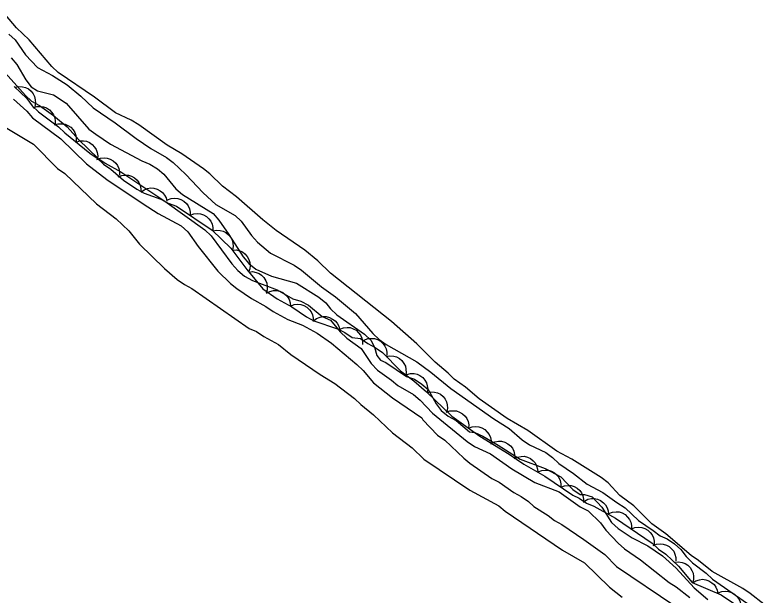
# Model space of a CAD drawing. Extents: x 336540 to 340074, y 5572036 to 5573747.
# Drawn here: x 338546.2 to 338628.2, y 5573048.2 to 5573111.7 of the extents above; entities that cross this region are included whole.
import ezdxf

# ---------------------------------------------------------------- set-up
doc = ezdxf.new("R2010")
doc.units = 0
for name, color, linetype in [('Niveau 1', 7, 'Continuous'), ('Niveau 2', 7, 'Continuous'), ('Niveau 4', 7, 'Continuous'), ('Niveau 44', 7, 'Continuous')]:
    doc.layers.add(name, color=color, linetype=linetype)

msp = doc.modelspace()

# ---------------------------------------------------------------- linework, layer by layer
at = {"layer": 'Niveau 1'}
msp.add_lwpolyline([(338545.15, 5573099.45), (338548.24, 5573097.59), (338550.88, 5573094.93), (338551.68, 5573094.38), (338555.13, 5573091.06), (338557.31, 5573089.41), (338558.69, 5573088.08), (338559.84, 5573086.63), (338562.6, 5573083.98), (338563.98, 5573082.76), (338564.78, 5573082.21), (338565.58, 5573081.78), (338571.87, 5573077.38), (338572.67, 5573077.06), (338573.47, 5573076.51), (338575.06, 5573075.64), (338576.44, 5573074.54), (338579.64, 5573072.35), (338581.24, 5573071.36), (338583.41, 5573069.71), (338584.1, 5573069.05), (338585.48, 5573067.95), (338587.55, 5573065.95), (338589.72, 5573064.3), (338590.99, 5573063.09), (338596.01, 5573059.69), (338599.21, 5573057.95), (338599.9, 5573057.39), (338606.18, 5573053.12), (338608.58, 5573051.7), (338611.33, 5573049.04), (338612.71, 5573047.94)], dxfattribs=at)
at = {"layer": 'Niveau 2'}
for points in [[(338545.55, 5573109.62), (338546.24, 5573109.01), (338547.35, 5573107.38), (338548.68, 5573105.99), (338550.34, 5573105.12), (338551.94, 5573104.08), (338553.44, 5573102.86), (338554.77, 5573101.58), (338557.18, 5573099.93), (338559.47, 5573098.22), (338561.08, 5573097.12), (338562.8, 5573096.13), (338563.55, 5573095.58), (338564.93, 5573094.25), (338566.83, 5573092.24), (338568.22, 5573090.97), (338570.34, 5573089.76)], [(338545.79, 5573107.04), (338546.42, 5573106.32), (338547.42, 5573104.64), (338548, 5573103.85), (338548.68, 5573103.42), (338550.45, 5573103), (338551.82, 5573102.06), (338554.31, 5573099.22), (338555.06, 5573098.67), (338556.66, 5573097.57), (338560.09, 5573095.77), (338561, 5573095.4), (338561.81, 5573094.9)], [(338544.17, 5573106.47), (338547.35, 5573102.91), (338548.04, 5573102.3), (338548.9, 5573101.81), (338550.44, 5573100.71), (338551.94, 5573099.49), (338553.21, 5573098.05), (338555.28, 5573096.05), (338556.08, 5573095.5), (338557.8, 5573094.57), (338562.61, 5573091.33), (338567.02, 5573088.2), (338567.71, 5573087.53), (338569.97, 5573084.46), (338570.61, 5573083.74), (338571.35, 5573083.13), (338572.21, 5573082.64), (338574.94, 5573081.62), (338576.66, 5573080.64), (338577.51, 5573080.37), (338578.37, 5573079.94), (338579.86, 5573078.72), (338580.77, 5573078.29), (338581.82, 5573077.01), (338582.56, 5573076.34), (338584.11, 5573075.19), (338585.21, 5573073.57), (338585.9, 5573072.84), (338587.45, 5573071.74), (338588.14, 5573071.14), (338589.86, 5573070.15), (338590.6, 5573069.54), (338591.93, 5573068.1), (338595.72, 5573065.01), (338596.52, 5573064.46), (338598.29, 5573063.65), (338600.63, 5573062), (338603.15, 5573060.52), (338605.82, 5573059.5), (338608.12, 5573057.85), (338608.97, 5573057.42), (338610.35, 5573056.09), (338610.93, 5573055.31), (338612.26, 5573053.86), (338612.95, 5573053.25), (338614.72, 5573052.05), (338617.87, 5573049.56), (338618.62, 5573049.07), (338620.11, 5573047.91)], [(338546.07, 5573102.52), (338547.51, 5573101.19), (338548.14, 5573100.47), (338551.24, 5573098.16), (338554.06, 5573095.44), (338556.29, 5573093.73), (338560.24, 5573091.04), (338561.9, 5573090), (338564.41, 5573088.64), (338565.16, 5573087.98), (338566.26, 5573086.36), (338568.43, 5573083.66), (338569.81, 5573082.33), (338570.5, 5573081.77), (338572.1, 5573080.68), (338573.7, 5573079.8), (338574.5, 5573079.26), (338576.1, 5573078.38), (338577.69, 5573077.74), (338579.29, 5573076.87), (338580.89, 5573075.77), (338583.65, 5573073.45), (338584.34, 5573072.78), (338585.49, 5573071.45), (338587.55, 5573069.8), (338590.76, 5573067.6), (338590.87, 5573067.38), (338592.49, 5573065.71), (338593.29, 5573065.16), (338595.36, 5573063.17), (338596.04, 5573062.62), (338598.45, 5573060.97), (338599.25, 5573060.54), (338600.85, 5573059.44), (338601.65, 5573059), (338602.45, 5573058.45), (338603.02, 5573057.9), (338604.62, 5573056.91), (338605.31, 5573056.36), (338606.11, 5573055.93), (338608.51, 5573054.28), (338610.8, 5573052.63), (338612.07, 5573051.3), (338618.47, 5573047.02)], [(338561.81, 5573094.9), (338562.5, 5573094.29), (338563.83, 5573092.68), (338564.57, 5573092.07), (338567.9, 5573089.98), (338568.53, 5573089.26), (338569.63, 5573087.69), (338571.21, 5573085.23), (338571.84, 5573084.51), (338572.59, 5573083.9), (338574.3, 5573083.14), (338577.03, 5573082.35), (338579.5, 5573080.81), (338580.24, 5573080.21), (338580.76, 5573079.54), (338581.45, 5573078.87), (338584.49, 5573076.78), (338585.18, 5573076.12), (338585.59, 5573075.33), (338585.84, 5573074.43), (338586.24, 5573073.93), (338586.81, 5573073.65), (338589.1, 5573072.12), (338589.96, 5573071.85), (338590.76, 5573071.3), (338591.45, 5573070.69), (338592.33, 5573069.12), (338592.9, 5573068.4), (338593.65, 5573067.79), (338594.51, 5573067.3), (338596, 5573066.08), (338596.57, 5573065.98), (338597.43, 5573065.6), (338599.14, 5573064.62), (338601.55, 5573063.08), (338604.28, 5573062.06), (338606, 5573061.14), (338607.32, 5573059.75), (338608.12, 5573059.2), (338608.58, 5573059.21), (338609.43, 5573058.94), (338610.47, 5573057.83), (338611.52, 5573056.15), (338612.26, 5573055.49), (338613.81, 5573054.44), (338615.52, 5573053.57), (338617.13, 5573052.47), (338618.62, 5573051.15), (338620.58, 5573048.98), (338622.08, 5573047.71)], [(338570.34, 5573089.76), (338570.97, 5573089.15), (338572.13, 5573087.59), (338572.77, 5573086.86), (338574.21, 5573085.64), (338576.78, 5573084.34), (338577.58, 5573083.79), (338579.77, 5573081.96), (338581.32, 5573080.86), (338583.5, 5573079.03), (338585.41, 5573076.86), (338586.1, 5573076.19), (338586.85, 5573075.64), (338590.23, 5573073.73), (338591.77, 5573072.62), (338593.96, 5573070.8), (338598.66, 5573067.49), (338600.33, 5573066.45), (338601.76, 5573065.18), (338602.57, 5573064.63), (338604.34, 5573063.81), (338605.08, 5573063.26), (338605.77, 5573062.6), (338607.38, 5573061.49), (338608.87, 5573060.34), (338610.59, 5573059.41), (338612.14, 5573058.31), (338613.05, 5573057.76), (338614.49, 5573056.37), (338616.1, 5573055.27), (338616.85, 5573054.66), (338617.65, 5573054.34), (338618.45, 5573053.79), (338619.14, 5573053.18), (338619.72, 5573052.4), (338620.41, 5573051.73), (338621.9, 5573050.57), (338622.59, 5573049.91), (338628.1, 5573046.11)]]:
    msp.add_lwpolyline(points, dxfattribs=at)
at = {"layer": 'Niveau 4'}
for points in [[(338622.56, 5573050.75), (338621.06, 5573051.97), (338620.26, 5573052.52), (338617.5, 5573054.9), (338615.95, 5573056), (338613.99, 5573057.95), (338612.44, 5573059.11), (338611.16, 5573060.5), (338610.42, 5573061.05), (338607.21, 5573063.08), (338605.55, 5573063.96), (338602.39, 5573066.22), (338600.1, 5573067.53), (338597.06, 5573069.68), (338595.56, 5573070.95), (338594.3, 5573071.83), (338593.67, 5573072.5), (338592.23, 5573073.72), (338590.21, 5573075.72), (338587.44, 5573078.16), (338580.77, 5573083.47), (338579.39, 5573084.8), (338577.95, 5573085.97), (338574.8, 5573088.11), (338573.36, 5573089.28), (338570.48, 5573091.83), (338568.93, 5573092.99), (338567.54, 5573094.32), (338566.85, 5573094.87), (338564.5, 5573096.53), (338562.89, 5573097.46), (338559.79, 5573099.72), (338558.93, 5573100.22), (338557.22, 5573101.03), (338554.92, 5573102.74), (338550.96, 5573105.44), (338550.26, 5573106.11), (338547.77, 5573109.01), (338546.39, 5573110.34), (338545.17, 5573111.74)], [(338628.23, 5573047.19), (338626.73, 5573048.35), (338625.93, 5573048.9), (338622.56, 5573050.75)]]:
    msp.add_lwpolyline(points, dxfattribs=at)
at = {"layer": 'Niveau 44'}
for points in [[(338546.14, 5573103.91), (338546.83, 5573103.25), (338547.52, 5573102.58), (338548.1, 5573101.8), (338548.79, 5573101.14), (338550.97, 5573099.48), (338551.66, 5573098.82), (338554.41, 5573096.61), (338555.22, 5573096.06), (338555.91, 5573095.4), (338556.71, 5573094.85), (338558.09, 5573093.63), (338559.57, 5573092.64), (338560.37, 5573092.21), (338562.19, 5573091.57), (338562.99, 5573091.13), (338563.9, 5573090.81), (338567.79, 5573088.18), (338569.86, 5573086.18), (338571.6, 5573083.84), (338573.34, 5573081.73), (338574.94, 5573080.63), (338576.54, 5573079.76), (338578.14, 5573078.66), (338578.94, 5573078.22), (338581.55, 5573077.37), (338582.35, 5573076.94), (338583.15, 5573076.39), (338584.06, 5573076.29), (338584.86, 5573075.74), (338585.66, 5573075.31), (338586.46, 5573074.76), (338588.42, 5573072.76), (338589.91, 5573071.66), (338591.28, 5573070.45), (338594.04, 5573067.79), (338597.13, 5573065.59), (338600.33, 5573063.62), (338601.94, 5573062.52), (338604.22, 5573061.21), (338607.31, 5573059.13), (338607.99, 5573058.8), (338608.79, 5573058.25), (338609.59, 5573057.93), (338611.99, 5573056.62), (338615.99, 5573053.88), (338616.68, 5573053.21), (338617.48, 5573052.67), (338618.86, 5573051.34), (338620.36, 5573049.56), (338623.55, 5573048.2), (338628.24, 5573045.02)], [(338546.24, 5573103.82), (338546.65, 5573103.91), (338547.05, 5573103.87), (338547.37, 5573103.8), (338547.68, 5573103.63), (338547.97, 5573103.39), (338548.19, 5573103.09), (338548.36, 5573102.8), (338548.43, 5573102.46), (338548.45, 5573102.09), (338548.39, 5573101.73)], [(338548.22, 5573101.57), (338548.62, 5573101.71), (338549.02, 5573101.72), (338549.35, 5573101.68), (338549.68, 5573101.55), (338549.99, 5573101.35), (338550.25, 5573101.07), (338550.45, 5573100.81), (338550.57, 5573100.48), (338550.63, 5573100.11), (338550.61, 5573099.75)], [(338550.56, 5573099.7), (338550.96, 5573099.83), (338551.37, 5573099.83), (338551.7, 5573099.78), (338552.02, 5573099.64), (338552.32, 5573099.44), (338552.58, 5573099.15), (338552.77, 5573098.88), (338552.88, 5573098.55), (338552.93, 5573098.18), (338552.9, 5573097.82)], [(338552.9, 5573097.82), (338553.3, 5573097.95), (338553.71, 5573097.95), (338554.03, 5573097.9), (338554.36, 5573097.76), (338554.66, 5573097.56), (338554.92, 5573097.27), (338555.11, 5573097), (338555.21, 5573096.67), (338555.27, 5573096.3), (338555.24, 5573095.94)], [(338555.19, 5573095.89), (338555.58, 5573096.05), (338555.99, 5573096.08), (338556.32, 5573096.06), (338556.65, 5573095.94), (338556.97, 5573095.76), (338557.25, 5573095.49), (338557.45, 5573095.24), (338557.59, 5573094.91), (338557.67, 5573094.55), (338557.67, 5573094.19)], [(338557.52, 5573094.01), (338557.91, 5573094.17), (338558.31, 5573094.2), (338558.64, 5573094.19), (338558.98, 5573094.08), (338559.3, 5573093.9), (338559.58, 5573093.63), (338559.79, 5573093.39), (338559.93, 5573093.06), (338560.01, 5573092.7), (338560.02, 5573092.34)], [(338560.02, 5573092.33), (338560.36, 5573092.58), (338560.74, 5573092.72), (338561.06, 5573092.79), (338561.41, 5573092.76), (338561.77, 5573092.67), (338562.1, 5573092.48), (338562.37, 5573092.29), (338562.58, 5573092.01), (338562.76, 5573091.69), (338562.85, 5573091.34)], [(338562.92, 5573091.47), (338563.31, 5573091.63), (338563.72, 5573091.66), (338564.05, 5573091.65), (338564.38, 5573091.53), (338564.7, 5573091.35), (338564.98, 5573091.08), (338565.19, 5573090.84), (338565.32, 5573090.51), (338565.41, 5573090.15), (338565.41, 5573089.79)], [(338565.41, 5573089.79), (338565.8, 5573089.95), (338566.2, 5573089.98), (338566.53, 5573089.96), (338566.86, 5573089.85), (338567.19, 5573089.67), (338567.46, 5573089.4), (338567.67, 5573089.16), (338567.81, 5573088.83), (338567.89, 5573088.47), (338567.89, 5573088.11)], [(338567.88, 5573088.09), (338568.29, 5573088.18), (338568.69, 5573088.14), (338569.02, 5573088.07), (338569.32, 5573087.9), (338569.61, 5573087.67), (338569.84, 5573087.36), (338570, 5573087.08), (338570.08, 5573086.73), (338570.1, 5573086.36), (338570.04, 5573086.01)], [(338570.01, 5573085.98), (338570.43, 5573086), (338570.82, 5573085.9), (338571.13, 5573085.78), (338571.4, 5573085.56), (338571.65, 5573085.28), (338571.82, 5573084.94), (338571.94, 5573084.63), (338571.96, 5573084.28), (338571.92, 5573083.91), (338571.8, 5573083.57)], [(338571.81, 5573083.58), (338572.23, 5573083.62), (338572.63, 5573083.54), (338572.94, 5573083.43), (338573.22, 5573083.23), (338573.48, 5573082.97), (338573.67, 5573082.63), (338573.81, 5573082.34), (338573.84, 5573081.99), (338573.82, 5573081.62), (338573.72, 5573081.27)], [(338573.76, 5573081.27), (338574.13, 5573081.46), (338574.53, 5573081.54), (338574.86, 5573081.56), (338575.2, 5573081.47), (338575.54, 5573081.32), (338575.84, 5573081.09), (338576.07, 5573080.86), (338576.24, 5573080.55), (338576.36, 5573080.2), (338576.39, 5573079.84)], [(338576.4, 5573079.85), (338576.79, 5573080.01), (338577.2, 5573080.04), (338577.53, 5573080.02), (338577.86, 5573079.9), (338578.18, 5573079.72), (338578.45, 5573079.45), (338578.66, 5573079.2), (338578.8, 5573078.88), (338578.88, 5573078.51), (338578.88, 5573078.15)], [(338578.92, 5573078.23), (338579.25, 5573078.48), (338579.63, 5573078.63), (338579.95, 5573078.7), (338580.3, 5573078.69), (338580.66, 5573078.6), (338581, 5573078.42), (338581.27, 5573078.24), (338581.49, 5573077.97), (338581.67, 5573077.64), (338581.77, 5573077.3)], [(338581.79, 5573077.32), (338582.18, 5573077.47), (338582.59, 5573077.51), (338582.92, 5573077.49), (338583.25, 5573077.37), (338583.57, 5573077.19), (338583.85, 5573076.92), (338584.06, 5573076.67), (338584.19, 5573076.34), (338584.27, 5573075.98), (338584.27, 5573075.62)], [(338584.47, 5573076.13), (338584.86, 5573076.28), (338585.27, 5573076.31), (338585.6, 5573076.29), (338585.93, 5573076.17), (338586.25, 5573075.99), (338586.53, 5573075.72), (338586.73, 5573075.47), (338586.87, 5573075.15), (338586.95, 5573074.79), (338586.95, 5573074.43)], [(338586.87, 5573074.34), (338587.28, 5573074.41), (338587.69, 5573074.37), (338588.01, 5573074.29), (338588.31, 5573074.11), (338588.59, 5573073.87), (338588.81, 5573073.55), (338588.97, 5573073.27), (338589.03, 5573072.92), (338589.04, 5573072.55), (338588.97, 5573072.2)], [(338589.11, 5573072.36), (338589.52, 5573072.47), (338589.92, 5573072.45), (338590.25, 5573072.39), (338590.56, 5573072.24), (338590.86, 5573072.02), (338591.1, 5573071.72), (338591.28, 5573071.44), (338591.37, 5573071.1), (338591.41, 5573070.73), (338591.36, 5573070.38)], [(338591.36, 5573070.37), (338591.77, 5573070.46), (338592.17, 5573070.43), (338592.5, 5573070.35), (338592.8, 5573070.18), (338593.09, 5573069.95), (338593.32, 5573069.64), (338593.48, 5573069.36), (338593.56, 5573069.02), (338593.58, 5573068.65), (338593.52, 5573068.29)], [(338593.45, 5573068.21), (338593.84, 5573068.36), (338594.25, 5573068.38), (338594.58, 5573068.36), (338594.91, 5573068.23), (338595.22, 5573068.05), (338595.5, 5573067.77), (338595.7, 5573067.52), (338595.83, 5573067.19), (338595.9, 5573066.83), (338595.89, 5573066.47)], [(338595.89, 5573066.47), (338596.29, 5573066.62), (338596.69, 5573066.64), (338597.02, 5573066.62), (338597.35, 5573066.49), (338597.67, 5573066.31), (338597.94, 5573066.04), (338598.14, 5573065.78), (338598.27, 5573065.45), (338598.35, 5573065.09), (338598.34, 5573064.73)], [(338598.39, 5573064.81), (338598.77, 5573064.98), (338599.18, 5573065.04), (338599.51, 5573065.04), (338599.84, 5573064.93), (338600.17, 5573064.77), (338600.46, 5573064.52), (338600.68, 5573064.28), (338600.83, 5573063.96), (338600.93, 5573063.6), (338600.95, 5573063.24)], [(338600.88, 5573063.13), (338601.25, 5573063.31), (338601.66, 5573063.38), (338601.99, 5573063.39), (338602.33, 5573063.3), (338602.66, 5573063.14), (338602.96, 5573062.9), (338603.18, 5573062.66), (338603.34, 5573062.35), (338603.45, 5573061.99), (338603.48, 5573061.64)], [(338603.51, 5573061.69), (338603.9, 5573061.84), (338604.3, 5573061.88), (338604.63, 5573061.86), (338604.97, 5573061.75), (338605.29, 5573061.57), (338605.57, 5573061.31), (338605.78, 5573061.06), (338605.91, 5573060.73), (338606, 5573060.37), (338606, 5573060.01)], [(338606, 5573060.01), (338606.39, 5573060.17), (338606.79, 5573060.2), (338607.12, 5573060.19), (338607.46, 5573060.07), (338607.78, 5573059.89), (338608.06, 5573059.63), (338608.27, 5573059.38), (338608.4, 5573059.06), (338608.49, 5573058.7), (338608.49, 5573058.34)], [(338608.57, 5573058.49), (338608.94, 5573058.68), (338609.34, 5573058.75), (338609.67, 5573058.77), (338610.01, 5573058.69), (338610.35, 5573058.54), (338610.65, 5573058.3), (338610.88, 5573058.07), (338611.05, 5573057.76), (338611.16, 5573057.41), (338611.2, 5573057.05)], [(338611.25, 5573057.13), (338611.63, 5573057.28), (338612.04, 5573057.32), (338612.37, 5573057.3), (338612.7, 5573057.18), (338613.02, 5573057), (338613.3, 5573056.73), (338613.51, 5573056.48), (338613.64, 5573056.16), (338613.72, 5573055.79), (338613.72, 5573055.43)], [(338613.72, 5573055.43), (338614.11, 5573055.59), (338614.52, 5573055.62), (338614.85, 5573055.6), (338615.18, 5573055.48), (338615.5, 5573055.3), (338615.77, 5573055.04), (338615.98, 5573054.79), (338616.12, 5573054.46), (338616.2, 5573054.1), (338616.2, 5573053.74)], [(338616.09, 5573053.61), (338616.48, 5573053.76), (338616.88, 5573053.8), (338617.21, 5573053.78), (338617.55, 5573053.67), (338617.87, 5573053.49), (338618.15, 5573053.22), (338618.36, 5573052.98), (338618.49, 5573052.65), (338618.58, 5573052.29), (338618.58, 5573051.93)], [(338618.48, 5573051.79), (338618.89, 5573051.84), (338619.29, 5573051.76), (338619.61, 5573051.66), (338619.89, 5573051.45), (338620.16, 5573051.19), (338620.35, 5573050.86), (338620.48, 5573050.57), (338620.53, 5573050.22), (338620.51, 5573049.85), (338620.41, 5573049.5)], [(338620.43, 5573049.53), (338620.78, 5573049.76), (338621.17, 5573049.87), (338621.5, 5573049.91), (338621.85, 5573049.86), (338622.2, 5573049.75), (338622.52, 5573049.54), (338622.78, 5573049.34), (338622.97, 5573049.04), (338623.12, 5573048.71), (338623.19, 5573048.35)], [(338623.23, 5573048.42), (338623.62, 5573048.57), (338624.02, 5573048.61), (338624.35, 5573048.59), (338624.68, 5573048.48), (338625.01, 5573048.3), (338625.28, 5573048.03), (338625.49, 5573047.78), (338625.63, 5573047.46), (338625.71, 5573047.09), (338625.71, 5573046.73)]]:
    msp.add_lwpolyline(points, dxfattribs=at)

doc.saveas('drawing.dxf')
